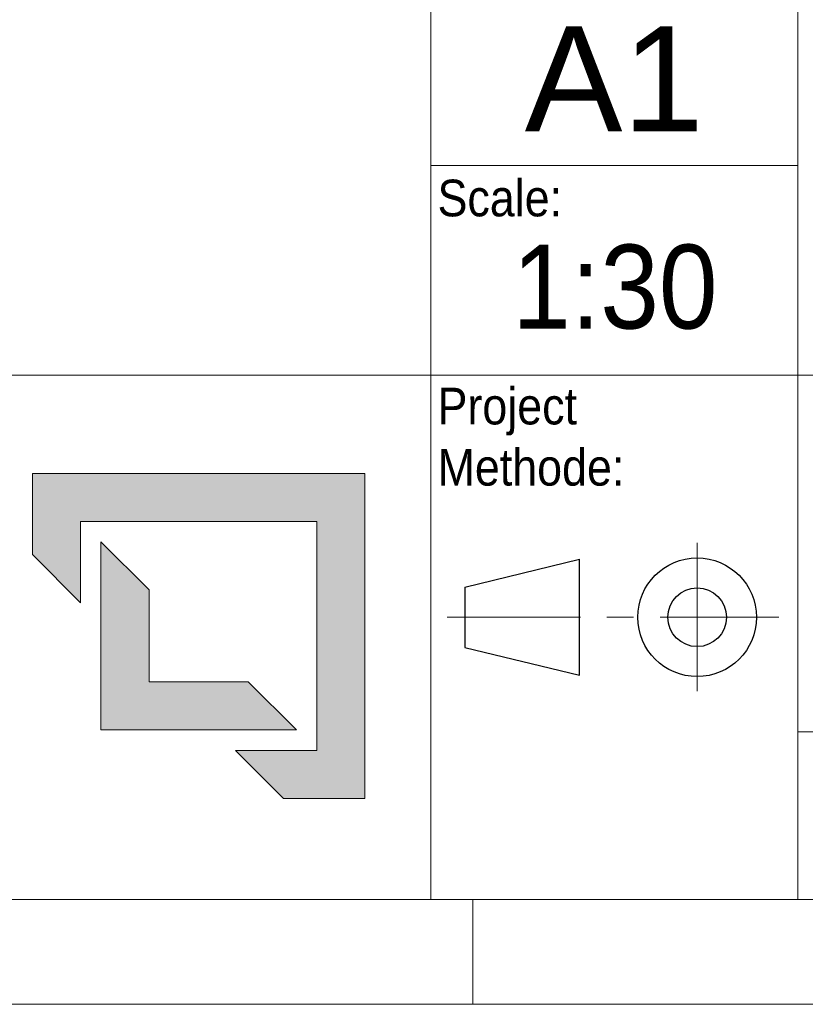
# Model space of a CAD drawing. Header units: millimetres. Extents: x 450 to 25135, y 150 to 17673.
# Tile 271 of 463: x 21117 to 22241, y 150 to 1559. Entities that reach past the tile are written whole.
import ezdxf

# ---------------------------------------------------------------- set-up
doc = ezdxf.new("R2010")
doc.units = ezdxf.units.MM
for name, pattern in [('SLD-Centrada-simple', [10.16, 6.35, -1.27, 1.27, -1.27]), ('SLD-Centrada-trazos-largos', [19.05, 15.24, -1.27, 1.27, -1.27]), ('SLD-Continua', [0])]:
    doc.linetypes.add(name, pattern=pattern)
doc.layers.add('SLD-0', color=179, linetype='SLD-Continua')
doc.styles.add('SLDTEXTSTYLE0', font='ARIAL.TTF')
doc.styles.add('SLDTEXTSTYLE1', font='ARIAL.TTF', dxfattribs={"width": 0.9})
doc.styles.add('SLDTEXTSTYLE3', font='GOTHIC.TTF', dxfattribs={"width": 0.913})

# ---------------------------------------------------------------- blocks, each defined once
blk = doc.blocks.new('LOGO_sombreado_1')
at = {"linetype": 'Continuous', "ltscale": 30}
for points in [[(2080.1, 540.7), (1604.6, 540.7), (1604.6, 424.4), (1673.3, 355.7), (1673.3, 472), (2011.5, 472), (2011.5, 144.4), (1895.2, 144.4), (1963.9, 75.7), (2080.1, 75.7)], [(1771.3, 373.9), (1702.6, 442.6), (1702.6, 173.7), (1982.1, 173.7), (1913.4, 242.4), (1771.3, 242.4)]]:
    blk.add_hatch(color=7, dxfattribs=at).paths.add_polyline_path(points, flags=0)
at = {"color": 7, "linetype": 'SLD-Continua', "lineweight": 18, "ltscale": 30}
for p, q in [((2175, 600), (2175.1, 600)), ((1604.6, 424.4), (1604.6, 540.7)), ((1604.6, 540.7), (2080.1, 540.7)), ((2080.1, 540.7), (2080.1, 75.7)), ((2011.5, 472), (1673.3, 472)), ((1673.3, 472), (1673.3, 355.7)), ((2011.5, 144.4), (2011.5, 472)), ((1702.6, 173.7), (1702.6, 442.6)), ((1702.6, 442.6), (1771.3, 373.9)), ((1673.3, 355.7), (1604.6, 424.4)), ((1771.3, 373.9), (1771.3, 242.4)), ((1771.3, 242.4), (1913.4, 242.4)), ((1913.4, 242.4), (1982.1, 173.7)), ((1982.1, 173.7), (1702.6, 173.7)), ((1963.9, 75.7), (1895.2, 144.4)), ((1895.2, 144.4), (2011.5, 144.4)), ((2080.1, 75.7), (1963.9, 75.7))]:
    blk.add_line(p, q, dxfattribs=at)

msp = doc.modelspace()

# ---------------------------------------------------------------- linework, layer by layer
at = {"color": 7, "linetype": 'SLD-Continua', "lineweight": 18, "ltscale": 30}
for p, q in [((22230, 2250), (22230, 300)), ((21705, 1650), (21705, 1050)), ((21705, 1350), (22230, 1350)), ((19530, 1050), (22230, 1050)), ((21705, 1050), (21705, 300)), ((22230, 1050), (24930, 1050)), ((22230, 540), (24930, 540)), ((24930, 300), (600, 300)), ((19530, 300), (24930, 300)), ((21765, 300), (21765, 150)), ((25080, 150), (450, 150))]:
    msp.add_line(p, q, dxfattribs=at)
at = {"color": 7, "linetype": 'SLD-Centrada-trazos-largos', "lineweight": 18, "ltscale": 30}
msp.add_line((22085.8, 810.2), (22085.8, 597.9), dxfattribs=at)
at = {"color": 7, "linetype": 'SLD-Continua', "lineweight": 25, "ltscale": 30}
for p, q in [((21753.2, 746.8), (21917.7, 786.7)), ((21917.7, 620.7), (21917.7, 786.7)), ((21753.2, 746.8), (21753.2, 660.6)), ((21753.2, 660.6), (21917.7, 620.7))]:
    msp.add_line(p, q, dxfattribs=at)
at = {"color": 7, "linetype": 'SLD-Centrada-simple', "lineweight": 18, "ltscale": 30}
msp.add_line((21728.2, 703.7), (22202.7, 703.7), dxfattribs=at)
at = {"color": 7, "linetype": 'SLD-Continua', "lineweight": 25, "ltscale": 30}
for radius in [84.9, 42]:
    msp.add_circle((22085.8, 703.7), radius, dxfattribs=at)

# ---------------------------------------------------------------- block references
at = {"color": 7, "linetype": 'Continuous', "ltscale": 30}
msp.add_blockref('LOGO_sombreado_1', (19530.3, 368.9), dxfattribs=at)

# ---------------------------------------------------------------- texts
at = {"color": 7, "linetype": 'Continuous', "lineweight": 0, "ltscale": 30, "char_height": 52.5, "attachment_point": 1, "style": 'SLDTEXTSTYLE3'}
for s, insert in [('Scale:', (21714.4, 1329.8)), ('Project^JMethode:', (21714.4, 1032.1))]:
    msp.add_mtext(s, dxfattribs=dict(at, insert=insert))
at = {"layer": 'SLD-0', "color": 7, "ltscale": 30, "attachment_point": 2}
for s, insert, char_height, style in [('A1', (21967.3, 1549.1), 150, 'SLDTEXTSTYLE0'), ('1:30', (21968.2, 1236.8), 120, 'SLDTEXTSTYLE1')]:
    msp.add_mtext(s, dxfattribs=dict(at, insert=insert, char_height=char_height, style=style))

doc.saveas('drawing.dxf')
